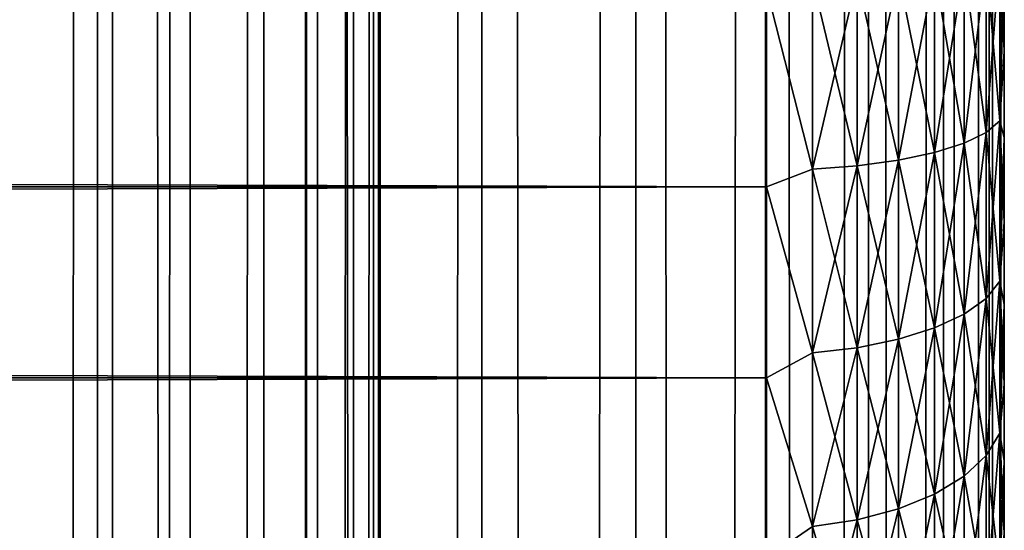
# Model space of a CAD drawing. Extents: x -265 to 265, y 0 to 1307.
# Tile 315 of 356: x 256.72 to 265, y 993.74 to 998.03. Entities that reach past the tile are written whole.
import ezdxf

# ---------------------------------------------------------------- set-up
doc = ezdxf.new("R2010")
doc.units = 0
doc.header["$LTSCALE"] = 81.481481
for name, color, linetype in [('119', 7, 'CONTINUOUS'), ('120', 7, 'CONTINUOUS'), ('17', 7, 'CONTINUOUS'), ('20', 7, 'CONTINUOUS'), ('24', 7, 'CONTINUOUS')]:
    doc.layers.add(name, color=color, linetype=linetype)

msp = doc.modelspace()

# ---------------------------------------------------------------- linework, layer by layer
at = {"layer": '119', "color": 7, "linetype": 'CONTINUOUS'}
for points in [[(255.7403, 1, 13.8582), (257.5, 1, 12.9904), (255.7403, 1299, 13.8582), (255.7403, 1, 13.8582)], [(255.7403, 1299, 13.8582), (257.5, 1, 12.9904), (257.5, 1299, 12.9904), (255.7403, 1299, 13.8582)], [(257.5, 1, 12.9904), (259.1314, 1, 11.9003), (257.5, 1299, 12.9904), (257.5, 1, 12.9904)], [(257.5, 1299, 12.9904), (259.1314, 1, 11.9003), (259.1314, 1299, 11.9003), (257.5, 1299, 12.9904)], [(259.1314, 1, 11.9003), (260.6066, 1, 10.6066), (259.1314, 1299, 11.9003), (259.1314, 1, 11.9003)], [(259.1314, 1299, 11.9003), (260.6066, 1, 10.6066), (260.6066, 1299, 10.6066), (259.1314, 1299, 11.9003)], [(260.6066, 1, 10.6066), (261.9003, 1, 9.1314), (260.6066, 1299, 10.6066), (260.6066, 1, 10.6066)], [(260.6066, 1299, 10.6066), (261.9003, 1, 9.1314), (261.9003, 1299, 9.1314), (260.6066, 1299, 10.6066)], [(261.9003, 1, 9.1314), (262.9904, 1, 7.5), (261.9003, 1299, 9.1314), (261.9003, 1, 9.1314)], [(261.9003, 1299, 9.1314), (262.9904, 1, 7.5), (262.9904, 1299, 7.5), (261.9003, 1299, 9.1314)], [(262.9904, 1, 7.5), (263.8582, 1, 5.7403), (262.9904, 1299, 7.5), (262.9904, 1, 7.5)], [(262.9904, 1299, 7.5), (263.8582, 1, 5.7403), (263.8582, 1299, 5.7403), (262.9904, 1299, 7.5)], [(263.8582, 1, 5.7403), (264.4889, 1, 3.8823), (263.8582, 1299, 5.7403), (263.8582, 1, 5.7403)], [(263.8582, 1299, 5.7403), (264.4889, 1, 3.8823), (264.4889, 1299, 3.8823), (263.8582, 1299, 5.7403)], [(264.4889, 1, 3.8823), (264.8717, 1, 1.9579), (264.4889, 1299, 3.8823), (264.4889, 1, 3.8823)], [(264.4889, 1299, 3.8823), (264.8717, 1, 1.9579), (264.8717, 1299, 1.9579), (264.4889, 1299, 3.8823)], [(264.8717, 1, 1.9579), (265, 1), (264.8717, 1299, 1.9579), (264.8717, 1, 1.9579)], [(264.8717, 1299, 1.9579), (265, 1), (265, 1299), (264.8717, 1299, 1.9579)]]:
    msp.add_3dface(points, dxfattribs=at)
at = {"layer": '120', "color": 7, "linetype": 'CONTINUOUS'}
for points in [[(260.6066, 1299, -10.6066), (260.6066, 1, -10.6066), (259.75, 20, -11.399), (260.6066, 1299, -10.6066)], [(259.75, 1280, -11.399), (260.6066, 1299, -10.6066), (259.75, 20, -11.399), (259.75, 1280, -11.399)], [(261.9003, 1, -9.1314), (260.6066, 1, -10.6066), (261.9003, 1299, -9.1314), (261.9003, 1, -9.1314)], [(261.9003, 1299, -9.1314), (260.6066, 1, -10.6066), (260.6066, 1299, -10.6066), (261.9003, 1299, -9.1314)], [(262.9904, 1, -7.5), (261.9003, 1, -9.1314), (262.9904, 1299, -7.5), (262.9904, 1, -7.5)], [(262.9904, 1299, -7.5), (261.9003, 1, -9.1314), (261.9003, 1299, -9.1314), (262.9904, 1299, -7.5)], [(263.8582, 1, -5.7403), (262.9904, 1, -7.5), (263.8582, 1299, -5.7403), (263.8582, 1, -5.7403)], [(263.8582, 1299, -5.7403), (262.9904, 1, -7.5), (262.9904, 1299, -7.5), (263.8582, 1299, -5.7403)], [(264.4889, 1, -3.8823), (263.8582, 1, -5.7403), (264.4889, 1299, -3.8823), (264.4889, 1, -3.8823)], [(264.4889, 1299, -3.8823), (263.8582, 1, -5.7403), (263.8582, 1299, -5.7403), (264.4889, 1299, -3.8823)], [(264.8717, 1, -1.9579), (264.4889, 1, -3.8823), (264.8717, 1299, -1.9579), (264.8717, 1, -1.9579)], [(264.8717, 1299, -1.9579), (264.4889, 1, -3.8823), (264.4889, 1299, -3.8823), (264.8717, 1299, -1.9579)], [(265, 1299), (265, 1), (264.8717, 1, -1.9579), (265, 1299)], [(265, 1299), (264.8717, 1, -1.9579), (264.8717, 1299, -1.9579), (265, 1299)], [(259.6951, 1278.9668, -11.4457), (259.75, 1280, -11.399), (259.6951, 21.0333, -11.4457), (259.6951, 1278.9668, -11.4457)], [(259.6951, 21.0333, -11.4457), (259.75, 1280, -11.399), (259.75, 20, -11.399), (259.6951, 21.0333, -11.4457)], [(259.525, 1277.9175, -11.5877), (259.6951, 1278.9668, -11.4457), (259.525, 22.0825, -11.5877), (259.525, 1277.9175, -11.5877)], [(259.525, 22.0825, -11.5877), (259.6951, 1278.9668, -11.4457), (259.6951, 21.0333, -11.4457), (259.525, 22.0825, -11.5877)], [(259.2244, 1276.842, -11.8284), (259.525, 1277.9175, -11.5877), (259.2244, 23.1581, -11.8284), (259.2244, 1276.842, -11.8284)], [(259.2244, 23.1581, -11.8284), (259.525, 1277.9175, -11.5877), (259.525, 22.0825, -11.5877), (259.2244, 23.1581, -11.8284)], [(258.7723, 1275.7446, -12.1674), (259.2244, 1276.842, -11.8284), (258.7723, 24.2554, -12.1674), (258.7723, 1275.7446, -12.1674)], [(258.7723, 24.2554, -12.1674), (259.2244, 1276.842, -11.8284), (259.2244, 23.1581, -11.8284), (258.7723, 24.2554, -12.1674)], [(258.1533, 1274.6534, -12.5906), (258.7723, 1275.7446, -12.1674), (258.1533, 25.3466, -12.5906), (258.1533, 1274.6534, -12.5906)], [(258.1533, 25.3466, -12.5906), (258.7723, 1275.7446, -12.1674), (258.7723, 24.2554, -12.1674), (258.1533, 25.3466, -12.5906)], [(257.3737, 1273.621, -13.0625), (258.1533, 1274.6534, -12.5906), (257.3737, 26.379, -13.0625), (257.3737, 1273.621, -13.0625)], [(257.3737, 26.379, -13.0625), (258.1533, 1274.6534, -12.5906), (258.1533, 25.3466, -12.5906), (257.3737, 26.379, -13.0625)], [(256.4613, 1272.6984, -13.537), (257.3737, 1273.621, -13.0625), (256.4613, 27.3016, -13.537), (256.4613, 1272.6984, -13.537)], [(256.4613, 27.3016, -13.537), (257.3737, 1273.621, -13.0625), (257.3737, 26.379, -13.0625), (256.4613, 27.3016, -13.537)]]:
    msp.add_3dface(points, dxfattribs=at)
at = {"layer": '17', "color": 7, "linetype": 'CONTINUOUS'}
for points in [[(265, 997.7681, 17.2399), (265, 998.5057, 17.1069), (265, 997.7681, 37.7601), (265, 997.7681, 17.2399)], [(265, 997.7681, 37.7601), (265, 998.5057, 17.1069), (265, 998.5057, 37.8931), (265, 997.7681, 37.7601)], [(265, 997.0419, 17.4253), (265, 997.7681, 17.2399), (265, 997.0419, 37.5747), (265, 997.0419, 17.4253)], [(265, 997.0419, 37.5747), (265, 997.7681, 17.2399), (265, 997.7681, 37.7601), (265, 997.0419, 37.5747)], [(265, 996.3307, 17.662), (265, 997.0419, 17.4253), (265, 996.3307, 37.338), (265, 996.3307, 17.662)], [(265, 996.3307, 37.338), (265, 997.0419, 17.4253), (265, 997.0419, 37.5747), (265, 996.3307, 37.338)], [(265, 995.6382, 17.9488), (265, 996.3307, 17.662), (265, 995.6382, 37.0512), (265, 995.6382, 17.9488)], [(265, 995.6382, 37.0512), (265, 996.3307, 17.662), (265, 996.3307, 37.338), (265, 995.6382, 37.0512)], [(265, 994.9679, 18.2844), (265, 995.6382, 17.9488), (265, 994.9679, 36.7156), (265, 994.9679, 18.2844)], [(265, 994.9679, 36.7156), (265, 995.6382, 17.9488), (265, 995.6382, 37.0512), (265, 994.9679, 36.7156)], [(265, 994.3233, 18.6668), (265, 994.9679, 18.2844), (265, 994.3233, 36.3332), (265, 994.3233, 18.6668)], [(265, 994.3233, 36.3332), (265, 994.9679, 18.2844), (265, 994.9679, 36.7156), (265, 994.3233, 36.3332)], [(265, 993.7076, 19.0943), (265, 994.3233, 18.6668), (265, 993.7076, 35.9057), (265, 993.7076, 19.0943)], [(265, 993.7076, 35.9057), (265, 994.3233, 18.6668), (265, 994.3233, 36.3332), (265, 993.7076, 35.9057)]]:
    msp.add_3dface(points, dxfattribs=at)
at = {"layer": '20', "color": 7, "linetype": 'CONTINUOUS'}
for points in [[(-263, 996.6275, 15.4635), (-263, 998.2979, 15.1164), (263, 996.6275, 15.4635), (-263, 996.6275, 15.4635)], [(263, 996.6275, 15.4635), (-263, 998.2979, 15.1164), (263, 998.2979, 15.1164), (263, 996.6275, 15.4635)], [(-263, 998.2979, 39.8836), (-263, 996.6275, 39.5365), (263, 998.2979, 39.8836), (-263, 998.2979, 39.8836)], [(263, 998.2979, 39.8836), (-263, 996.6275, 39.5365), (263, 996.6275, 39.5365), (263, 998.2979, 39.8836)], [(-263, 995.02, 16.0349), (-263, 996.6275, 15.4635), (263, 995.02, 16.0349), (-263, 995.02, 16.0349)], [(263, 995.02, 16.0349), (-263, 996.6275, 15.4635), (263, 996.6275, 15.4635), (263, 995.02, 16.0349)], [(-263, 996.6275, 39.5365), (-263, 995.02, 38.9651), (263, 996.6275, 39.5365), (-263, 996.6275, 39.5365)], [(263, 996.6275, 39.5365), (-263, 995.02, 38.9651), (263, 995.02, 38.9651), (263, 996.6275, 39.5365)], [(-263, 993.5052, 16.8198), (-263, 995.02, 16.0349), (263, 993.5052, 16.8198), (-263, 993.5052, 16.8198)], [(263, 993.5052, 16.8198), (-263, 995.02, 16.0349), (263, 995.02, 16.0349), (263, 993.5052, 16.8198)], [(-263, 995.02, 38.9651), (-263, 993.5052, 38.1802), (263, 995.02, 38.9651), (-263, 995.02, 38.9651)], [(263, 995.02, 38.9651), (-263, 993.5052, 38.1802), (263, 993.5052, 38.1802), (263, 995.02, 38.9651)]]:
    msp.add_3dface(points, dxfattribs=at)
at = {"layer": '24', "color": 7, "linetype": 'CONTINUOUS'}
for points in [[(264.9616, 998.5785, 16.703), (264.9616, 997.1814, 16.9809), (264.8476, 998.5295, 16.3307), (264.9616, 998.5785, 16.703)], [(264.9616, 997.1814, 38.0191), (264.9616, 998.5785, 38.297), (264.8476, 997.0842, 38.3819), (264.9616, 997.1814, 38.0191)], [(264.8476, 997.0842, 38.3819), (264.9616, 998.5785, 38.297), (264.8476, 998.5295, 38.6693), (264.8476, 997.0842, 38.3819)], [(265, 998.5057, 17.1069), (265, 997.7681, 17.2399), (264.9616, 998.5785, 16.703), (265, 998.5057, 17.1069)], [(264.9616, 998.5785, 16.703), (265, 997.7681, 17.2399), (264.9616, 997.1814, 16.9809), (264.9616, 998.5785, 16.703)], [(264.9616, 997.1814, 38.0191), (265, 998.5057, 37.8931), (264.9616, 998.5785, 38.297), (264.9616, 997.1814, 38.0191)], [(264.6625, 998.4844, 15.9875), (264.6625, 996.9946, 16.2839), (264.4134, 998.4448, 15.6869), (264.6625, 998.4844, 15.9875)], [(264.6625, 996.9946, 38.7161), (264.6625, 998.4844, 39.0125), (264.4134, 996.9162, 39.0091), (264.6625, 996.9946, 38.7161)], [(264.4134, 996.9162, 39.0091), (264.6625, 998.4844, 39.0125), (264.4134, 998.4448, 39.3131), (264.4134, 996.9162, 39.0091)], [(264.8476, 998.5295, 16.3307), (264.8476, 997.0842, 16.6181), (264.6625, 998.4844, 15.9875), (264.8476, 998.5295, 16.3307)], [(264.8476, 997.0842, 38.3819), (264.8476, 998.5295, 38.6693), (264.6625, 996.9946, 38.7161), (264.8476, 997.0842, 38.3819)], [(264.6625, 996.9946, 38.7161), (264.8476, 998.5295, 38.6693), (264.6625, 998.4844, 39.0125), (264.6625, 996.9946, 38.7161)], [(264.6625, 998.4844, 15.9875), (264.8476, 997.0842, 16.6181), (264.6625, 996.9946, 16.2839), (264.6625, 998.4844, 15.9875)], [(264.8476, 998.5295, 16.3307), (264.9616, 997.1814, 16.9809), (264.8476, 997.0842, 16.6181), (264.8476, 998.5295, 16.3307)], [(265, 997.7681, 37.7601), (265, 998.5057, 37.8931), (264.9616, 997.1814, 38.0191), (265, 997.7681, 37.7601)], [(263.7636, 998.3882, 15.2571), (263.7636, 996.804, 15.5723), (263.3879, 998.3734, 15.1446), (263.7636, 998.3882, 15.2571)], [(263.7636, 996.804, 39.4277), (263.7636, 998.3882, 39.7429), (263.3879, 996.7746, 39.5374), (263.7636, 996.804, 39.4277)], [(263.3879, 996.7746, 39.5374), (263.7636, 998.3882, 39.7429), (263.3879, 998.3734, 39.8554), (263.3879, 996.7746, 39.5374)], [(264.1098, 998.4123, 15.4403), (264.1098, 996.8518, 15.7507), (263.7636, 998.3882, 15.2571), (264.1098, 998.4123, 15.4403)], [(264.1098, 996.8518, 39.2493), (264.1098, 998.4123, 39.5597), (263.7636, 996.804, 39.4277), (264.1098, 996.8518, 39.2493)], [(263.7636, 996.804, 39.4277), (264.1098, 998.4123, 39.5597), (263.7636, 998.3882, 39.7429), (263.7636, 996.804, 39.4277)], [(263.7636, 998.3882, 15.2571), (264.1098, 996.8518, 15.7507), (263.7636, 996.804, 15.5723), (263.7636, 998.3882, 15.2571)], [(264.4134, 998.4448, 15.6869), (264.4134, 996.9162, 15.9909), (264.1098, 998.4123, 15.4403), (264.4134, 998.4448, 15.6869)], [(264.4134, 996.9162, 39.0091), (264.4134, 998.4448, 39.3131), (264.1098, 996.8518, 39.2493), (264.4134, 996.9162, 39.0091)], [(264.1098, 996.8518, 39.2493), (264.4134, 998.4448, 39.3131), (264.1098, 998.4123, 39.5597), (264.1098, 996.8518, 39.2493)], [(264.1098, 998.4123, 15.4403), (264.4134, 996.9162, 15.9909), (264.1098, 996.8518, 15.7507), (264.1098, 998.4123, 15.4403)], [(264.4134, 998.4448, 15.6869), (264.6625, 996.9946, 16.2839), (264.4134, 996.9162, 15.9909), (264.4134, 998.4448, 15.6869)], [(263, 998.2979, 39.8836), (263.3879, 996.7746, 39.5374), (263.3879, 998.3734, 39.8554), (263, 998.2979, 39.8836)], [(263, 998.2979, 15.1164), (263.3879, 998.3734, 15.1446), (263.3879, 996.7746, 15.4626), (263, 998.2979, 15.1164)], [(263.3879, 998.3734, 15.1446), (263.7636, 996.804, 15.5723), (263.3879, 996.7746, 15.4626), (263.3879, 998.3734, 15.1446)], [(263, 998.2979, 39.8836), (263, 996.6275, 39.5365), (263.3879, 996.7746, 39.5374), (263, 998.2979, 39.8836)], [(263, 996.6275, 15.4635), (263, 998.2979, 15.1164), (263.3879, 996.7746, 15.4626), (263, 996.6275, 15.4635)], [(265, 997.7681, 17.2399), (265, 997.0419, 17.4253), (264.9616, 997.1814, 16.9809), (265, 997.7681, 17.2399)], [(265, 997.0419, 37.5747), (265, 997.7681, 37.7601), (264.9616, 997.1814, 38.0191), (265, 997.0419, 37.5747)], [(264.9616, 997.1814, 16.9809), (264.9616, 995.8325, 17.4388), (264.8476, 997.0842, 16.6181), (264.9616, 997.1814, 16.9809)], [(264.9616, 995.8325, 37.5612), (264.9616, 997.1814, 38.0191), (264.8476, 995.6888, 37.9082), (264.9616, 995.8325, 37.5612)], [(264.8476, 995.6888, 37.9082), (264.9616, 997.1814, 38.0191), (264.8476, 997.0842, 38.3819), (264.8476, 995.6888, 37.9082)], [(265, 997.0419, 17.4253), (265, 996.3307, 17.662), (264.9616, 997.1814, 16.9809), (265, 997.0419, 17.4253)], [(264.9616, 997.1814, 16.9809), (265, 996.3307, 17.662), (264.9616, 995.8325, 17.4388), (264.9616, 997.1814, 16.9809)], [(264.9616, 995.8325, 37.5612), (265, 997.0419, 37.5747), (264.9616, 997.1814, 38.0191), (264.9616, 995.8325, 37.5612)], [(264.8476, 997.0842, 16.6181), (264.8476, 995.6888, 17.0918), (264.6625, 996.9946, 16.2839), (264.8476, 997.0842, 16.6181)], [(264.8476, 995.6888, 37.9082), (264.8476, 997.0842, 38.3819), (264.6625, 995.5564, 38.2279), (264.8476, 995.6888, 37.9082)], [(264.6625, 995.5564, 38.2279), (264.8476, 997.0842, 38.3819), (264.6625, 996.9946, 38.7161), (264.6625, 995.5564, 38.2279)], [(264.8476, 997.0842, 16.6181), (264.9616, 995.8325, 17.4388), (264.8476, 995.6888, 17.0918), (264.8476, 997.0842, 16.6181)], [(264.6625, 996.9946, 16.2839), (264.6625, 995.5564, 16.7721), (264.4134, 996.9162, 15.9909), (264.6625, 996.9946, 16.2839)], [(264.6625, 995.5564, 38.2279), (264.6625, 996.9946, 38.7161), (264.4134, 995.4403, 38.5081), (264.6625, 995.5564, 38.2279)], [(264.4134, 995.4403, 38.5081), (264.6625, 996.9946, 38.7161), (264.4134, 996.9162, 39.0091), (264.4134, 995.4403, 38.5081)], [(264.6625, 996.9946, 16.2839), (264.8476, 995.6888, 17.0918), (264.6625, 995.5564, 16.7721), (264.6625, 996.9946, 16.2839)], [(265, 996.3307, 37.338), (265, 997.0419, 37.5747), (264.9616, 995.8325, 37.5612), (265, 996.3307, 37.338)], [(264.4134, 996.9162, 15.9909), (264.4134, 995.4403, 16.4919), (264.1098, 996.8518, 15.7507), (264.4134, 996.9162, 15.9909)], [(264.4134, 995.4403, 38.5081), (264.4134, 996.9162, 39.0091), (264.1098, 995.3451, 38.7379), (264.4134, 995.4403, 38.5081)], [(264.1098, 995.3451, 38.7379), (264.4134, 996.9162, 39.0091), (264.1098, 996.8518, 39.2493), (264.1098, 995.3451, 38.7379)], [(264.4134, 996.9162, 15.9909), (264.6625, 995.5564, 16.7721), (264.4134, 995.4403, 16.4919), (264.4134, 996.9162, 15.9909)], [(264.1098, 996.8518, 15.7507), (264.1098, 995.3451, 16.2621), (263.7636, 996.804, 15.5723), (264.1098, 996.8518, 15.7507)], [(264.1098, 995.3451, 38.7379), (264.1098, 996.8518, 39.2493), (263.7636, 995.2744, 38.9085), (264.1098, 995.3451, 38.7379)], [(263.7636, 995.2744, 38.9085), (264.1098, 996.8518, 39.2493), (263.7636, 996.804, 39.4277), (263.7636, 995.2744, 38.9085)], [(264.1098, 996.8518, 15.7507), (264.4134, 995.4403, 16.4919), (264.1098, 995.3451, 16.2621), (264.1098, 996.8518, 15.7507)], [(263, 996.6275, 39.5365), (263.3879, 995.231, 39.0134), (263.3879, 996.7746, 39.5374), (263, 996.6275, 39.5365)], [(263, 996.6275, 15.4635), (263.3879, 996.7746, 15.4626), (263.3879, 995.231, 15.9866), (263, 996.6275, 15.4635)], [(263.7636, 996.804, 15.5723), (263.7636, 995.2744, 16.0915), (263.3879, 996.7746, 15.4626), (263.7636, 996.804, 15.5723)], [(263.7636, 995.2744, 38.9085), (263.7636, 996.804, 39.4277), (263.3879, 995.231, 39.0134), (263.7636, 995.2744, 38.9085)], [(263.3879, 995.231, 39.0134), (263.7636, 996.804, 39.4277), (263.3879, 996.7746, 39.5374), (263.3879, 995.231, 39.0134)], [(263.3879, 996.7746, 15.4626), (263.7636, 995.2744, 16.0915), (263.3879, 995.231, 15.9866), (263.3879, 996.7746, 15.4626)], [(263.7636, 996.804, 15.5723), (264.1098, 995.3451, 16.2621), (263.7636, 995.2744, 16.0915), (263.7636, 996.804, 15.5723)], [(263, 996.6275, 39.5365), (263, 995.02, 38.9651), (263.3879, 995.231, 39.0134), (263, 996.6275, 39.5365)], [(263, 995.02, 16.0349), (263, 996.6275, 15.4635), (263.3879, 995.231, 15.9866), (263, 995.02, 16.0349)], [(265, 996.3307, 17.662), (265, 995.6382, 17.9488), (264.9616, 995.8325, 17.4388), (265, 996.3307, 17.662)], [(265, 995.6382, 37.0512), (265, 996.3307, 37.338), (264.9616, 995.8325, 37.5612), (265, 995.6382, 37.0512)], [(264.9616, 995.8325, 17.4388), (264.9616, 994.5549, 18.0688), (264.8476, 995.6888, 17.0918), (264.9616, 995.8325, 17.4388)], [(264.9616, 994.5549, 36.9312), (264.9616, 995.8325, 37.5612), (264.8476, 994.3671, 37.2564), (264.9616, 994.5549, 36.9312)], [(264.8476, 994.3671, 37.2564), (264.9616, 995.8325, 37.5612), (264.8476, 995.6888, 37.9082), (264.8476, 994.3671, 37.2564)], [(265, 995.6382, 17.9488), (265, 994.9679, 18.2844), (264.9616, 995.8325, 17.4388), (265, 995.6382, 17.9488)], [(264.9616, 995.8325, 17.4388), (265, 994.9679, 18.2844), (264.9616, 994.5549, 18.0688), (264.9616, 995.8325, 17.4388)], [(264.9616, 994.5549, 36.9312), (265, 995.6382, 37.0512), (264.9616, 995.8325, 37.5612), (264.9616, 994.5549, 36.9312)], [(264.8476, 995.6888, 17.0918), (264.8476, 994.3671, 17.7436), (264.6625, 995.5564, 16.7721), (264.8476, 995.6888, 17.0918)], [(264.8476, 994.3671, 37.2564), (264.8476, 995.6888, 37.9082), (264.6625, 994.1941, 37.5561), (264.8476, 994.3671, 37.2564)], [(264.6625, 994.1941, 37.5561), (264.8476, 995.6888, 37.9082), (264.6625, 995.5564, 38.2279), (264.6625, 994.1941, 37.5561)], [(264.8476, 995.6888, 17.0918), (264.9616, 994.5549, 18.0688), (264.8476, 994.3671, 17.7436), (264.8476, 995.6888, 17.0918)], [(265, 994.9679, 36.7156), (265, 995.6382, 37.0512), (264.9616, 994.5549, 36.9312), (265, 994.9679, 36.7156)], [(264.6625, 995.5564, 16.7721), (264.6625, 994.1941, 17.4439), (264.4134, 995.4403, 16.4919), (264.6625, 995.5564, 16.7721)], [(264.6625, 994.1941, 37.5561), (264.6625, 995.5564, 38.2279), (264.4134, 994.0425, 37.8187), (264.6625, 994.1941, 37.5561)], [(264.4134, 994.0425, 37.8187), (264.6625, 995.5564, 38.2279), (264.4134, 995.4403, 38.5081), (264.4134, 994.0425, 37.8187)], [(264.6625, 995.5564, 16.7721), (264.8476, 994.3671, 17.7436), (264.6625, 994.1941, 17.4439), (264.6625, 995.5564, 16.7721)], [(264.4134, 995.4403, 16.4919), (264.4134, 994.0425, 17.1813), (264.1098, 995.3451, 16.2621), (264.4134, 995.4403, 16.4919)], [(264.4134, 994.0425, 37.8187), (264.4134, 995.4403, 38.5081), (264.1098, 993.9181, 38.0342), (264.4134, 994.0425, 37.8187)], [(264.1098, 993.9181, 38.0342), (264.4134, 995.4403, 38.5081), (264.1098, 995.3451, 38.7379), (264.1098, 993.9181, 38.0342)], [(264.4134, 995.4403, 16.4919), (264.6625, 994.1941, 17.4439), (264.4134, 994.0425, 17.1813), (264.4134, 995.4403, 16.4919)], [(264.1098, 995.3451, 16.2621), (264.1098, 993.9181, 16.9658), (263.7636, 995.2744, 16.0915), (264.1098, 995.3451, 16.2621)], [(264.1098, 993.9181, 38.0342), (264.1098, 995.3451, 38.7379), (263.7636, 993.8257, 38.1941), (264.1098, 993.9181, 38.0342)], [(263.7636, 993.8257, 38.1941), (264.1098, 995.3451, 38.7379), (263.7636, 995.2744, 38.9085), (263.7636, 993.8257, 38.1941)], [(264.1098, 995.3451, 16.2621), (264.4134, 994.0425, 17.1813), (264.1098, 993.9181, 16.9658), (264.1098, 995.3451, 16.2621)], [(263.7636, 995.2744, 16.0915), (263.7636, 993.8257, 16.8059), (263.3879, 995.231, 15.9866), (263.7636, 995.2744, 16.0915)], [(263.7636, 993.8257, 38.1941), (263.7636, 995.2744, 38.9085), (263.3879, 993.769, 38.2924), (263.7636, 993.8257, 38.1941)], [(263.3879, 993.769, 38.2924), (263.7636, 995.2744, 38.9085), (263.3879, 995.231, 39.0134), (263.3879, 993.769, 38.2924)], [(263.7636, 995.2744, 16.0915), (264.1098, 993.9181, 16.9658), (263.7636, 993.8257, 16.8059), (263.7636, 995.2744, 16.0915)], [(263, 995.02, 38.9651), (263.3879, 993.769, 38.2924), (263.3879, 995.231, 39.0134), (263, 995.02, 38.9651)], [(263, 995.02, 16.0349), (263.3879, 995.231, 15.9866), (263.3879, 993.769, 16.7076), (263, 995.02, 16.0349)], [(263.3879, 995.231, 15.9866), (263.7636, 993.8257, 16.8059), (263.3879, 993.769, 16.7076), (263.3879, 995.231, 15.9866)], [(263, 995.02, 38.9651), (263, 993.5052, 38.1802), (263.3879, 993.769, 38.2924), (263, 995.02, 38.9651)], [(263, 993.5052, 16.8198), (263, 995.02, 16.0349), (263.3879, 993.769, 16.7076), (263, 993.5052, 16.8198)], [(265, 994.9679, 18.2844), (265, 994.3233, 18.6668), (264.9616, 994.5549, 18.0688), (265, 994.9679, 18.2844)], [(265, 994.3233, 36.3332), (265, 994.9679, 36.7156), (264.9616, 994.5549, 36.9312), (265, 994.3233, 36.3332)], [(264.9616, 994.5549, 18.0688), (264.9616, 993.3705, 18.8602), (264.8476, 994.3671, 17.7436), (264.9616, 994.5549, 18.0688)], [(264.9616, 993.3705, 36.1398), (264.9616, 994.5549, 36.9312), (264.8476, 993.1419, 36.4377), (264.9616, 993.3705, 36.1398)], [(264.8476, 993.1419, 36.4377), (264.9616, 994.5549, 36.9312), (264.8476, 994.3671, 37.2564), (264.8476, 993.1419, 36.4377)], [(265, 994.3233, 18.6668), (265, 993.7076, 19.0943), (264.9616, 994.5549, 18.0688), (265, 994.3233, 18.6668)], [(264.9616, 994.5549, 18.0688), (265, 993.7076, 19.0943), (264.9616, 993.3705, 18.8602), (264.9616, 994.5549, 18.0688)], [(264.9616, 993.3705, 36.1398), (265, 994.3233, 36.3332), (264.9616, 994.5549, 36.9312), (264.9616, 993.3705, 36.1398)], [(264.8476, 994.3671, 17.7436), (264.8476, 993.1419, 18.5623), (264.6625, 994.1941, 17.4439), (264.8476, 994.3671, 17.7436)], [(264.8476, 993.1419, 36.4377), (264.8476, 994.3671, 37.2564), (264.6625, 992.9312, 36.7123), (264.8476, 993.1419, 36.4377)], [(264.6625, 992.9312, 36.7123), (264.8476, 994.3671, 37.2564), (264.6625, 994.1941, 37.5561), (264.6625, 992.9312, 36.7123)], [(264.8476, 994.3671, 17.7436), (264.9616, 993.3705, 18.8602), (264.8476, 993.1419, 18.5623), (264.8476, 994.3671, 17.7436)], [(265, 993.7076, 35.9057), (265, 994.3233, 36.3332), (264.9616, 993.3705, 36.1398), (265, 993.7076, 35.9057)], [(264.6625, 994.1941, 17.4439), (264.6625, 992.9312, 18.2877), (264.4134, 994.0425, 17.1813), (264.6625, 994.1941, 17.4439)], [(264.6625, 992.9312, 36.7123), (264.6625, 994.1941, 37.5561), (264.4134, 992.7466, 36.9528), (264.6625, 992.9312, 36.7123)], [(264.4134, 992.7466, 36.9528), (264.6625, 994.1941, 37.5561), (264.4134, 994.0425, 37.8187), (264.4134, 992.7466, 36.9528)], [(264.6625, 994.1941, 17.4439), (264.8476, 993.1419, 18.5623), (264.6625, 992.9312, 18.2877), (264.6625, 994.1941, 17.4439)], [(264.4134, 994.0425, 17.1813), (264.4134, 992.7466, 18.0472), (264.1098, 993.9181, 16.9658), (264.4134, 994.0425, 17.1813)], [(264.4134, 992.7466, 36.9528), (264.4134, 994.0425, 37.8187), (264.1098, 992.5951, 37.1502), (264.4134, 992.7466, 36.9528)], [(264.1098, 992.5951, 37.1502), (264.4134, 994.0425, 37.8187), (264.1098, 993.9181, 38.0342), (264.1098, 992.5951, 37.1502)], [(264.4134, 994.0425, 17.1813), (264.6625, 992.9312, 18.2877), (264.4134, 992.7466, 18.0472), (264.4134, 994.0425, 17.1813)], [(264.1098, 993.9181, 16.9658), (264.1098, 992.5951, 17.8498), (263.7636, 993.8257, 16.8059), (264.1098, 993.9181, 16.9658)], [(264.1098, 992.5951, 37.1502), (264.1098, 993.9181, 38.0342), (263.7636, 992.4827, 37.2967), (264.1098, 992.5951, 37.1502)], [(263.7636, 992.4827, 37.2967), (264.1098, 993.9181, 38.0342), (263.7636, 993.8257, 38.1941), (263.7636, 992.4827, 37.2967)], [(264.1098, 993.9181, 16.9658), (264.4134, 992.7466, 18.0472), (264.1098, 992.5951, 17.8498), (264.1098, 993.9181, 16.9658)], [(263, 993.5052, 38.1802), (263.3879, 992.4136, 37.3868), (263.3879, 993.769, 38.2924), (263, 993.5052, 38.1802)], [(263, 993.5052, 16.8198), (263.3879, 993.769, 16.7076), (263.3879, 992.4136, 17.6132), (263, 993.5052, 16.8198)], [(263.7636, 993.8257, 16.8059), (263.7636, 992.4827, 17.7033), (263.3879, 993.769, 16.7076), (263.7636, 993.8257, 16.8059)], [(263.7636, 992.4827, 37.2967), (263.7636, 993.8257, 38.1941), (263.3879, 992.4136, 37.3868), (263.7636, 992.4827, 37.2967)], [(263.3879, 992.4136, 37.3868), (263.7636, 993.8257, 38.1941), (263.3879, 993.769, 38.2924), (263.3879, 992.4136, 37.3868)], [(263.3879, 993.769, 16.7076), (263.7636, 992.4827, 17.7033), (263.3879, 992.4136, 17.6132), (263.3879, 993.769, 16.7076)], [(263.7636, 993.8257, 16.8059), (264.1098, 992.5951, 17.8498), (263.7636, 992.4827, 17.7033), (263.7636, 993.8257, 16.8059)]]:
    msp.add_3dface(points, dxfattribs=at)

doc.saveas('drawing.dxf')
